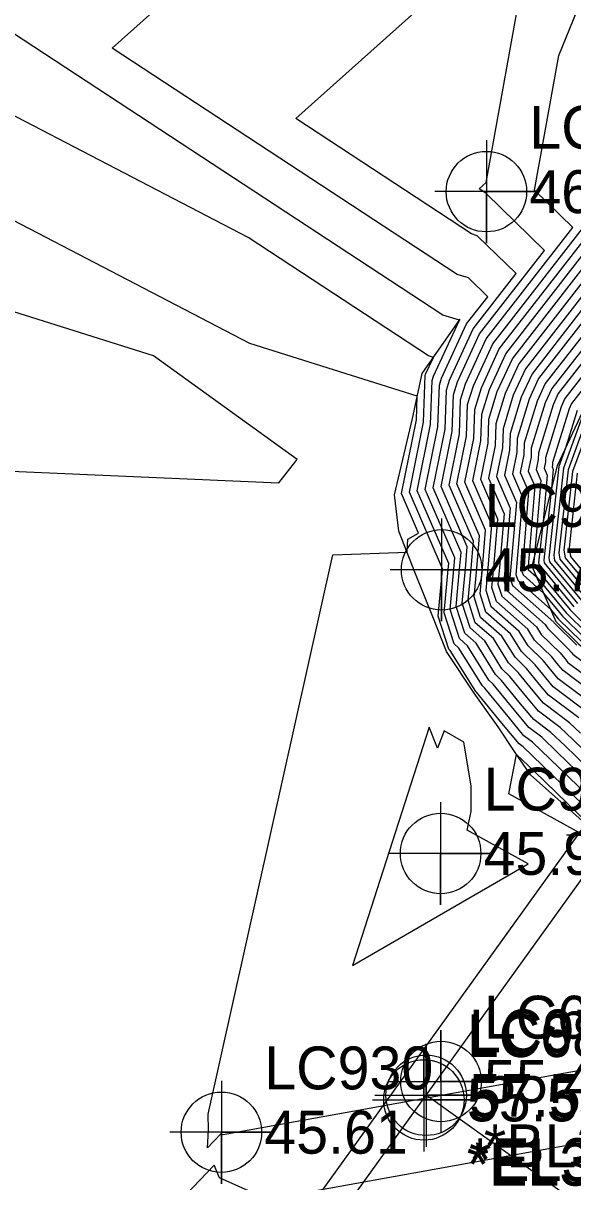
# Model space of a CAD drawing. Extents: x 2188792 to 2191981, y 386090 to 389710.
# Drawn here: x 2190343.8 to 2190375.9, y 387953.9 to 388021.5 of the extents above; entities that cross this region are included whole.
import ezdxf

# ---------------------------------------------------------------- set-up
doc = ezdxf.new("R2010")
doc.units = 0
for name, color, linetype in [('DTM Contours Major', 7, 'Continuous'), ('DTM Contours Minor', 7, 'Continuous'), ('Exist DTM Breakline Underwater Cogo Point CELL', 7, 'Continuous'), ('Exist DTM Regular Point Underwater CELL', 7, 'Continuous'), ('Exist DTM Regular Point Underwater Cogo Elevation', 7, 'Continuous'), ('Exist DTM Regular Point Underwater Cogo Number', 7, 'Continuous'), ('Exist Guardrail', 7, 'Continuous'), ('Exist Structure Major Bridge Seam', 7, 'Continuous'), ('Exist Structure Major Bridge Seam Cogo Comment', 7, 'Continuous'), ('Exist Structure Major Bridge Seam Cogo Elevation', 7, 'Continuous'), ('Exist Structure Major Bridge Seam Cogo Number', 7, 'Continuous'), ('Exist Structure Major Bridge Seam Cogo Point CELL', 7, 'Continuous'), ('Exist Structure Major Deck Tunnel Box Culvert', 7, 'Continuous'), ('Exist Structure Major Deck Tunnel Box Culvert Cogo Comment', 7, 'Continuous'), ('Exist Structure Major Deck Tunnel Box Culvert Cogo Elevation', 7, 'Continuous'), ('Exist Structure Major Deck Tunnel Box Culvert Cogo Number', 7, 'Continuous'), ('Exist Structure Major Deck Tunnel Box Culvert Cogo Point CELL', 7, 'Continuous'), ('PH Exist DTM Breakline', 7, 'Continuous')]:
    doc.layers.add(name, color=color, linetype=linetype)

msp = doc.modelspace()

# ---------------------------------------------------------------- linework, layer by layer
at = {"layer": 'DTM Contours Major'}
for points in [[(2190380.006, 387973.294), (2190374.508, 387978.612), (2190373.498, 387979.582), (2190373.004, 387979.953), (2190372.078, 387981.07), (2190370.72, 387982.727), (2190370.583, 387982.862), (2190369.211, 387985.066), (2190368.936, 387985.309), (2190368.356, 387987.119), (2190368.594, 387989.642), (2190368.624, 387990.001), (2190366.791, 387994.236), (2190367.568, 387998.103), (2190367.661, 388000.667), (2190367.736, 388000.911), (2190369.244, 388004.181), (2190368.27, 388004.468), (2190338.328, 388024.138)], [(2190376.206, 387980.994), (2190374.427, 387982.328), (2190373.913, 387982.948), (2190373.161, 387983.867), (2190372.486, 387984.53), (2190371.725, 387985.753), (2190370.48, 387986.854), (2190370.097, 387988.048), (2190370.254, 387989.712), (2190370.414, 387991.61), (2190369.099, 387994.646), (2190369.657, 387997.419), (2190369.723, 387999.257), (2190370.058, 388000.355), (2190371.185, 388002.799), (2190377.503, 388010.926)], [(2190377.983, 388007.636), (2190373.097, 388001.35), (2190372.381, 387999.799), (2190371.786, 387997.847), (2190371.745, 387996.735), (2190371.408, 387995.057), (2190372.203, 387993.22), (2190371.914, 387989.781), (2190371.839, 387988.976), (2190372.023, 387988.4), (2190374.24, 387986.439), (2190374.39, 387986.198), (2190375.601, 387985.007), (2190375.749, 387984.825), (2190375.85, 387984.703), (2190378.915, 387982.405)], [(2190377.083, 388002.57), (2190375.008, 387999.901), (2190374.704, 387999.242), (2190373.848, 387996.437), (2190373.834, 387996.051), (2190373.717, 387995.468), (2190373.993, 387994.83), (2190373.627, 387990.476), (2190373.563, 387989.892), (2190373.567, 387989.87), (2190375.689, 387987.292), (2190376.854, 387986.146)], [(2190376.695, 387998.498), (2190375.573, 387995.453), (2190375.04, 387990.624), (2190375.099, 387990.255), (2190376.792, 387988.199)]]:
    msp.add_lwpolyline(points, dxfattribs=at)
at = {"layer": 'DTM Contours Minor'}
for points in [[(2190336.131, 387945.878), (2190336.778, 387959.726), (2190336.4, 387982.706), (2190339.189, 387995.225), (2190343.116, 387995.375), (2190358.719, 387994.696), (2190359.796, 387996.048), (2190351.409, 388002.102), (2190339.309, 388005.912), (2190328.37, 388011.6), (2190298.513, 388021.075), (2190294.579, 388032.058), (2190286.495, 388022.545), (2190284.861, 388021.954), (2190282.029, 388021.826), (2190273.392, 388017.962), (2190288.702, 387990.485), (2190302.352, 387985.214), (2190296.641, 387973.888), (2190303.722, 387963.56), (2190312.704, 387957.031), (2190311.533, 387950.852)], [(2190376.301, 387980.099), (2190375.665, 387980.712), (2190374.143, 387981.853), (2190373.546, 387982.572), (2190372.673, 387983.639), (2190372.106, 387984.197), (2190371.222, 387985.616), (2190370.171, 387986.545), (2190369.749, 387987.862), (2190369.922, 387989.698), (2190370.056, 387991.288), (2190368.638, 387994.564), (2190369.239, 387997.556), (2190369.311, 387999.539), (2190369.594, 388000.466), (2190370.803, 388003.089), (2190375.85, 388009.581), (2190373.622, 388011.766), (2190375.042, 388019.613), (2190378.961, 388029.274)], [(2190379.947, 387974.157), (2190374.956, 387978.984), (2190374.04, 387979.865), (2190373.289, 387980.428), (2190372.445, 387981.445), (2190371.208, 387982.955), (2190370.963, 387983.196), (2190369.714, 387985.204), (2190369.245, 387985.618), (2190368.704, 387987.305), (2190368.926, 387989.656), (2190368.982, 387990.323), (2190367.252, 387994.318), (2190367.986, 387997.966), (2190368.074, 388000.385), (2190368.2, 388000.8), (2190369.657, 388003.958), (2190370.892, 388005.548), (2190369.779, 388006.64), (2190369.108, 388006.838), (2190349.015, 388020.037), (2190357.869, 388027.957)], [(2190379.888, 387975.02), (2190375.405, 387979.356), (2190374.581, 387980.147), (2190373.574, 387980.903), (2190372.812, 387981.821), (2190371.696, 387983.183), (2190371.344, 387983.53), (2190370.216, 387985.341), (2190369.553, 387985.927), (2190369.053, 387987.491), (2190369.258, 387989.67), (2190369.34, 387990.645), (2190367.714, 387994.4), (2190368.404, 387997.829), (2190368.486, 388000.103), (2190368.665, 388000.689), (2190370.039, 388003.668), (2190372.545, 388006.892), (2190370.287, 388009.106), (2190369.945, 388009.207), (2190359.702, 388015.937), (2190370.277, 388025.397)], [(2190379.829, 387975.882), (2190375.853, 387979.727), (2190375.123, 387980.429), (2190373.858, 387981.378), (2190373.179, 387982.196), (2190372.185, 387983.411), (2190371.725, 387983.863), (2190370.719, 387985.478), (2190369.862, 387986.236), (2190369.401, 387987.676), (2190369.59, 387989.684), (2190369.698, 387990.967), (2190368.176, 387994.482), (2190368.821, 387997.692), (2190368.898, 387999.821), (2190369.129, 388000.578), (2190370.421, 388003.378), (2190374.198, 388008.237), (2190370.796, 388011.573), (2190370.783, 388011.577), (2190370.389, 388011.836), (2190370.795, 388012.2), (2190372.929, 388023.991)], [(2190380.065, 387972.431), (2190374.059, 387978.24), (2190372.956, 387979.3), (2190372.72, 387979.478), (2190371.71, 387980.694), (2190370.232, 387982.499), (2190370.202, 387982.529), (2190368.708, 387984.929), (2190368.627, 387985), (2190368.008, 387986.933), (2190368.262, 387989.629), (2190368.266, 387989.679), (2190366.329, 387994.153), (2190367.151, 387998.24), (2190367.249, 388000.949), (2190367.271, 388001.023), (2190367.727, 388002.011), (2190367.433, 388002.098), (2190356.939, 388008.992), (2190334.288, 388020.769)], [(2190399.48, 387952.301), (2190394.265, 387957.483), (2190390.77, 387954.748), (2190385.97, 387961.986), (2190384.793, 387961.966), (2190355.48, 387956.679), (2190355.365, 387956.731), (2190355.353, 387956.761), (2190354.564, 387955.936), (2190354.612, 387956.957), (2190354.597, 387957.894), (2190361.86, 387990.491), (2190366.19, 387990.657), (2190366.236, 387991.404), (2190366.865, 387991.765), (2190365.867, 387994.071), (2190366.733, 387998.376), (2190366.783, 387999.75), (2190357.029, 388002.822), (2190331.329, 388016.184)], [(2190376.748, 387981.276), (2190374.712, 387982.803), (2190374.281, 387983.323), (2190373.649, 387984.095), (2190372.867, 387984.864), (2190372.228, 387985.89), (2190370.788, 387987.163), (2190370.446, 387988.234), (2190370.586, 387989.725), (2190370.772, 387991.932), (2190369.561, 387994.729), (2190370.075, 387997.282), (2190370.136, 387998.975), (2190370.523, 388000.244), (2190371.568, 388002.509), (2190378.703, 388011.688)], [(2190377.29, 387981.558), (2190374.997, 387983.278), (2190374.648, 387983.699), (2190374.137, 387984.323), (2190373.248, 387985.198), (2190372.731, 387986.028), (2190371.097, 387987.472), (2190370.794, 387988.419), (2190370.918, 387989.739), (2190371.129, 387992.254), (2190370.023, 387994.811), (2190370.492, 387997.145), (2190370.548, 387998.693), (2190370.988, 388000.133), (2190371.95, 388002.219), (2190378.523, 388010.675)], [(2190377.831, 387981.841), (2190375.281, 387983.753), (2190375.015, 387984.074), (2190374.625, 387984.551), (2190373.629, 387985.531), (2190373.234, 387986.165), (2190371.406, 387987.782), (2190371.142, 387988.605), (2190371.25, 387989.753), (2190371.487, 387992.576), (2190370.485, 387994.893), (2190370.91, 387997.008), (2190370.961, 387998.411), (2190371.452, 388000.021), (2190372.332, 388001.93), (2190378.343, 388009.662)], [(2190378.163, 388008.649), (2190372.714, 388001.64), (2190371.917, 387999.91), (2190371.373, 387998.129), (2190371.328, 387996.871), (2190370.946, 387994.975), (2190371.845, 387992.898), (2190371.582, 387989.767), (2190371.49, 387988.791), (2190371.715, 387988.091), (2190373.737, 387986.302), (2190374.009, 387985.865), (2190375.113, 387984.779), (2190375.382, 387984.45), (2190375.566, 387984.228), (2190378.373, 387982.123)], [(2190377.803, 388006.623), (2190373.479, 388001.06), (2190372.846, 387999.688), (2190372.198, 387997.565), (2190372.163, 387996.598), (2190371.87, 387995.139), (2190372.561, 387993.542), (2190372.247, 387989.794), (2190372.187, 387989.162), (2190372.332, 387988.709), (2190374.743, 387986.577), (2190374.771, 387986.532), (2190376.089, 387985.235)], [(2190377.623, 388005.61), (2190373.861, 388000.77), (2190373.31, 387999.576), (2190372.611, 387997.283), (2190372.581, 387996.461), (2190372.332, 387995.222), (2190372.919, 387993.864), (2190372.579, 387989.808), (2190372.535, 387989.348), (2190372.641, 387989.018), (2190374.546, 387987.333), (2190375.028, 387986.748), (2190376.334, 387985.463)], [(2190377.443, 388004.597), (2190374.243, 388000.481), (2190373.775, 387999.465), (2190373.023, 387997.001), (2190372.998, 387996.324), (2190372.793, 387995.304), (2190373.277, 387994.186), (2190372.911, 387989.822), (2190372.883, 387989.534), (2190372.95, 387989.327), (2190374.144, 387988.271), (2190375.248, 387986.93), (2190376.507, 387985.69)], [(2190377.263, 388003.584), (2190374.625, 388000.191), (2190374.239, 387999.354), (2190373.435, 387996.719), (2190373.416, 387996.187), (2190373.255, 387995.386), (2190373.635, 387994.508), (2190373.243, 387989.836), (2190373.232, 387989.719), (2190373.259, 387989.636), (2190373.741, 387989.209), (2190375.469, 387987.111), (2190376.68, 387985.918)], [(2190376.903, 388001.557), (2190375.39, 387999.611), (2190375.168, 387999.131), (2190374.26, 387996.155), (2190374.252, 387995.914), (2190374.179, 387995.55), (2190374.351, 387995.152), (2190374.123, 387992.435), (2190373.858, 387990.039), (2190373.873, 387989.947), (2190375.91, 387987.474)], [(2190376.723, 388000.544), (2190375.772, 387999.322), (2190375.633, 387999.02), (2190374.673, 387995.873), (2190374.669, 387995.777), (2190374.64, 387995.632), (2190374.709, 387995.474), (2190374.618, 387994.395), (2190374.154, 387990.185), (2190374.18, 387990.024), (2190376.13, 387987.655)], [(2190376.098, 387998.909), (2190375.431, 387996.725), (2190375.036, 387995.653), (2190374.449, 387990.332), (2190374.486, 387990.101), (2190376.351, 387987.836)], [(2190376.484, 387998.753), (2190375.304, 387995.553), (2190374.745, 387990.478), (2190374.793, 387990.178), (2190376.571, 387988.018)], [(2190376.906, 387998.243), (2190375.841, 387995.353), (2190375.336, 387990.771), (2190375.406, 387990.332), (2190377.012, 387988.381)], [(2190376.109, 387995.254), (2190375.631, 387990.917), (2190375.712, 387990.408), (2190377.232, 387988.562)], [(2190369.703, 387974.452), (2190369.92, 387975.536), (2190369.934, 387977.024), (2190369.498, 387979.572), (2190368.362, 387980.249), (2190367.963, 387979.235), (2190367.474, 387980.449), (2190363.02, 387966.568), (2190373.257, 387972.492), (2190369.703, 387974.452)], [(2190372.58, 387978.858), (2190373.611, 387977.868), (2190378.704, 387972.943), (2190372.122, 387976.573), (2190372.58, 387978.858)], [(2190399.076, 387951.626), (2190394.727, 387955.946), (2190388.825, 387951.328), (2190384.856, 387957.313), (2190382.199, 387957.268), (2190358.08, 387952.918), (2190355.256, 387954.178), (2190354.942, 387954.912), (2190341.8, 387941.165)]]:
    msp.add_lwpolyline(points, dxfattribs=at)
at = {"layer": 'Exist DTM Breakline Underwater Cogo Point CELL'}
msp.add_lwpolyline([(2190378.747, 388014.938), (2190378.747, 388008.938), (2190378.747, 388011.938), (2190381.747, 388011.938), (2190375.747, 388011.938)], dxfattribs=at)
at = {"layer": 'Exist DTM Regular Point Underwater CELL'}
for points in [[(2190370.816, 388014.672), (2190370.816, 388008.672), (2190370.816, 388011.672), (2190373.816, 388011.672), (2190367.816, 388011.672)], [(2190368.208, 387992.626), (2190368.208, 387986.626), (2190368.208, 387989.626), (2190371.208, 387989.626), (2190365.208, 387989.626)], [(2190368.15, 387976.091), (2190368.15, 387970.091), (2190368.15, 387973.091), (2190371.15, 387973.091), (2190365.15, 387973.091)], [(2190355.37, 387959.839), (2190355.37, 387953.839), (2190355.37, 387956.839), (2190358.37, 387956.839), (2190352.37, 387956.839)]]:
    msp.add_lwpolyline(points, dxfattribs=at)
for centre in [(2190370.816, 388011.672), (2190368.208, 387989.626), (2190368.15, 387973.091), (2190355.37, 387956.839)]:
    msp.add_circle(centre, 2.344, dxfattribs=at)
at = {"layer": 'Exist Guardrail'}
msp.add_line((2190319.689, 387895.693), (2190388.872, 387991.818), dxfattribs=at)
at = {"layer": 'Exist Structure Major Bridge Seam'}
msp.add_lwpolyline([(2190390.125, 387942.572), (2190378.925, 387950.693), (2190367.305, 387958.991)], dxfattribs=at)
at = {"layer": 'Exist Structure Major Bridge Seam Cogo Point CELL'}
msp.add_lwpolyline([(2190364.305, 387958.991), (2190370.305, 387958.991), (2190367.305, 387958.991), (2190367.305, 387961.991), (2190367.305, 387955.991)], dxfattribs=at)
msp.add_circle((2190367.305, 387958.991), 2.344, dxfattribs=at)
at = {"layer": 'Exist Structure Major Deck Tunnel Box Culvert'}
msp.add_line((2190319.999, 387893.37), (2190391.203, 387992.154), dxfattribs=at)
at = {"layer": 'Exist Structure Major Deck Tunnel Box Culvert Cogo Point CELL'}
for points in [[(2190375.488, 387974.178), (2190381.488, 387974.178), (2190378.488, 387974.178), (2190378.488, 387977.178), (2190378.488, 387971.178)], [(2190365.17, 387959.796), (2190371.17, 387959.796), (2190368.17, 387959.796), (2190368.17, 387962.796), (2190368.17, 387956.796)], [(2190364.174, 387958.722), (2190370.174, 387958.722), (2190367.174, 387958.722), (2190367.174, 387961.722), (2190367.174, 387955.722)]]:
    msp.add_lwpolyline(points, dxfattribs=at)
for centre in [(2190368.17, 387959.796), (2190367.174, 387958.722)]:
    msp.add_circle(centre, 2.344, dxfattribs=at)
at = {"layer": 'PH Exist DTM Breakline'}
for points in [[(2190400.331, 387953.726), (2190393.593, 387959.713), (2190386.854, 387965.7), (2190380.116, 387971.688), (2190373.378, 387977.675), (2190372.458, 387979.04), (2190371.503, 387980.482), (2190370.094, 387982.434), (2190368.499, 387984.872), (2190367.733, 387986.787), (2190366.642, 387989.492), (2190365.72, 387991.87), (2190365.463, 387993.999), (2190366.5, 387998.453), (2190367.07, 388001.071), (2190369.285, 388004.24)], [(2190382.192, 387996.735), (2190376.418, 387998.832), (2190374.945, 387995.687), (2190373.468, 387989.845), (2190374.857, 387986.608), (2190376.2, 387985.287), (2190379.366, 387982.641)]]:
    msp.add_lwpolyline(points, dxfattribs=at)

# ---------------------------------------------------------------- texts
at = {"layer": 'Exist DTM Regular Point Underwater Cogo Elevation'}
for s, p in [('46.61', (2190373.316, 388010.422)), ('45.77', (2190370.708, 387988.376)), ('45.93', (2190370.65, 387971.841)), ('45.61', (2190357.87, 387955.589))]:
    msp.add_text(s, height=2.5, dxfattribs=at).set_placement(p)
at = {"layer": 'Exist DTM Regular Point Underwater Cogo Number'}
for s, p in [('LC933', (2190373.316, 388014.172)), ('LC932', (2190370.708, 387992.126)), ('LC931', (2190370.65, 387975.591)), ('LC930', (2190357.87, 387959.339))]:
    msp.add_text(s, height=2.5, dxfattribs=at).set_placement(p)
at = {"layer": 'Exist Structure Major Bridge Seam Cogo Comment'}
msp.add_text('*EL3103', height=2.5, dxfattribs=at).set_placement((2190369.805, 387953.991))
at = {"layer": 'Exist Structure Major Bridge Seam Cogo Elevation'}
msp.add_text('57.50', height=2.5, dxfattribs=at).set_placement((2190369.805, 387957.741))
at = {"layer": 'Exist Structure Major Bridge Seam Cogo Number'}
msp.add_text('LC979', height=2.5, dxfattribs=at).set_placement((2190369.805, 387961.491))
at = {"layer": 'Exist Structure Major Deck Tunnel Box Culvert Cogo Comment'}
for s, p in [('*BL3101', (2190370.67, 387954.796)), ('*EL3101', (2190369.674, 387953.722))]:
    msp.add_text(s, height=2.5, dxfattribs=at).set_placement(p)
at = {"layer": 'Exist Structure Major Deck Tunnel Box Culvert Cogo Elevation'}
for s, p in [('55.46', (2190370.67, 387958.546)), ('55.53', (2190369.674, 387957.472))]:
    msp.add_text(s, height=2.5, dxfattribs=at).set_placement(p)
at = {"layer": 'Exist Structure Major Deck Tunnel Box Culvert Cogo Number'}
for s, p in [('LC683', (2190370.67, 387962.296)), ('LC684', (2190369.674, 387961.222))]:
    msp.add_text(s, height=2.5, dxfattribs=at).set_placement(p)

doc.saveas('drawing.dxf')
